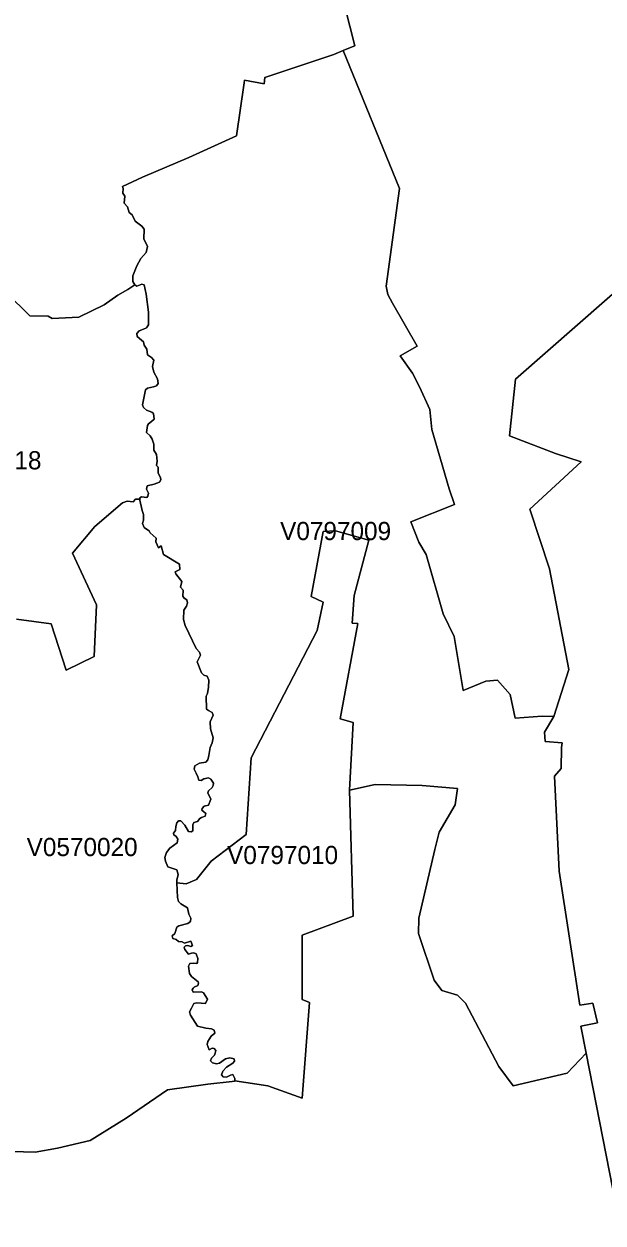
# Model space of a CAD drawing. Extents: x 369010 to 735936, y 6377141 to 6616555.
# Drawn here: x 604389 to 607570, y 6460304 to 6466893 of the extents above; entities that cross this region are included whole.
import ezdxf
from ezdxf.enums import TextEntityAlignment as Align

# ---------------------------------------------------------------- set-up
doc = ezdxf.new("R2010")
doc.units = 0
doc.header["$LTSCALE"] = 40
doc.layers.add('3', color=7, linetype='Continuous', lineweight=13)
doc.layers.add('4', color=7, linetype='Continuous')

msp = doc.modelspace()

# ---------------------------------------------------------------- linework, layer by layer
at = {"layer": '3'}
for points in [[(604966.94, 6465857.92), (604958.83, 6465888.2), (604939.96, 6465908.4), (604943.11, 6465946.13), (604933.18, 6465964.17), (604934.17, 6465989), (604930.53, 6466000.58), (605041.25, 6466051.89), (605295.79, 6466159.8), (605556.46, 6466278.46), (605598.34, 6466569.42), (605601.48, 6466583.82), (605708.06, 6466564.45), (605711.87, 6466599.04), (606091.04, 6466724.99), (606143.67, 6466748.33), (606155.92, 6466753.79), (606207.22, 6466772.66), (606125.13, 6467098.7)], [(606125.13, 6467098.7), (606207.22, 6466772.66), (606155.92, 6466753.79), (606143.67, 6466748.33), (606452.83, 6465988.83), (606379.51, 6465453.26), (606388.12, 6465405.76), (606412.95, 6465359.42), (606548.83, 6465121.92), (606455.98, 6465070.12), (606524, 6464973.96), (606562.73, 6464898.32), (606618.83, 6464775.35), (606629.59, 6464665.13), (606724.59, 6464339.09), (606754.71, 6464252.69), (606515.39, 6464157.69), (606558.42, 6464045.48), (606598.31, 6463977.46), (606692.15, 6463652.58), (606752.56, 6463527.29), (606802.21, 6463231.37), (606926.17, 6463282.18), (606990.89, 6463286.48), (607059.9, 6463208.69), (607088.04, 6463079.27), (607236.83, 6463090.03), (607299.39, 6463087.88), (607382.47, 6463345.9), (607276.71, 6463898.68), (607168.97, 6464226.87), (607450.33, 6464487.05), (607309.15, 6464533.55), (607056.76, 6464630.7), (607090.19, 6464940.53), (607755.35, 6465526.41)], [(606143.67, 6466748.33), (606091.04, 6466724.99), (605711.87, 6466599.04), (605708.06, 6466564.45), (605601.48, 6466583.82), (605598.34, 6466569.42), (605556.46, 6466278.46), (605295.79, 6466159.8), (605041.25, 6466051.89), (604930.53, 6466000.58), (604934.17, 6465989), (604933.18, 6465964.17), (604943.11, 6465946.13), (604939.96, 6465908.4), (604958.83, 6465888.2), (604966.94, 6465857.92), (604983.16, 6465844.51), (604999.87, 6465809.42), (605036.78, 6465782.28), (605050.19, 6465764.74), (605048.53, 6465712.11), (605067.4, 6465669.74), (605059.62, 6465638.13), (605030.82, 6465604.03), (605008.31, 6465563.98), (604987.29, 6465509.86), (604987.63, 6465477.92), (604998.55, 6465459.88), (605009.31, 6465452.76), (605036.28, 6465462.69), (605049.69, 6465460.38), (605059.62, 6465408.24), (605073.19, 6465309.27), (605073.52, 6465240.42), (605062.1, 6465224.04), (605045.72, 6465216.09), (605022.22, 6465207.15), (605010.13, 6465192.09), (605011.95, 6465176.21), (605034.13, 6465155.85), (605045.22, 6465146.91), (605050.02, 6465127.38), (605063.43, 6465106.53), (605068.72, 6465074.59), (605089.91, 6465060.02), (605102.82, 6465045.46), (605094.87, 6465010.37), (605101.99, 6464980.25), (605122.35, 6464943.01), (605126.32, 6464917.36), (605116.55, 6464905.28), (605101, 6464898.66), (605067.73, 6464891.04), (605057.14, 6464883.59), (605041.25, 6464800.68), (605046.05, 6464785.12), (605062.43, 6464770.89), (605091.73, 6464760.29), (605101, 6464753.18), (605104.97, 6464722.23), (605090.4, 6464708.49), (605074.02, 6464696.41), (605067.4, 6464687.14), (605061.61, 6464648.41), (605082.46, 6464630.21), (605094.38, 6464612.5), (605101.82, 6464584.53), (605101.82, 6464550.93), (605117.88, 6464527.76), (605121.02, 6464491.52), (605116.55, 6464466.19), (605126.65, 6464457.42), (605125.82, 6464425.48), (605139.06, 6464400.98), (605141.38, 6464387.74), (605132.94, 6464375.83), (605104.14, 6464363.75), (605065.58, 6464354.48), (605061.94, 6464337.27), (605072.69, 6464315.09), (605070.05, 6464297.71), (605063.43, 6464291.92), (605035.46, 6464295.39), (605025.69, 6464288.77), (605025.2, 6464281.99), (605024.86, 6464275.53), (605038.6, 6464220.09), (605045.72, 6464197.91), (605046.05, 6464166.8), (605039.93, 6464147.76), (605048.7, 6464125.59), (605068.72, 6464112.84), (605076.67, 6464107.05), (605082.46, 6464096.79), (605114.73, 6464067.99), (605113.41, 6464046.81), (605128.14, 6464014.86), (605142.21, 6464024.63), (605155.45, 6463977.29), (605242.83, 6463925.49)], [(606204.08, 6463753.2), (606192.83, 6463600.94), (606223.78, 6463598.12), (606126.62, 6463075.13), (606196.96, 6463055.44), (606177.27, 6462683.22), (606318.11, 6462714.33), (606577.13, 6462708.71), (606771.43, 6462691.66), (606757.36, 6462601.46), (606670.14, 6462452.18), (606646.14, 6462357.67), (606558.92, 6461979.83), (606556.11, 6461895.25), (606643.33, 6461638.72), (606685.53, 6461582.29), (606770.1, 6461556.96), (606815.12, 6461511.78), (606998.17, 6461165.05), (607077.11, 6461057.97), (607374.19, 6461128.47), (607476.97, 6461237.04), (607449.33, 6461386), (607539.53, 6461405.2), (607513.71, 6461511.62), (607442.88, 6461502.02), (607330.17, 6462237.19), (607304.35, 6462759.52), (607339.77, 6462801.39), (607343.08, 6462917.41), (607346.22, 6462943.23), (607252.88, 6462949.68), (607249.57, 6463001.32), (607299.39, 6463087.88), (607236.83, 6463090.03), (607088.04, 6463079.27), (607059.9, 6463208.69), (606990.89, 6463286.48), (606926.17, 6463282.18), (606802.21, 6463231.37), (606752.56, 6463527.29), (606692.15, 6463652.58), (606598.31, 6463977.46), (606558.42, 6464045.48), (606515.39, 6464157.69), (606754.71, 6464252.69), (606724.59, 6464339.09), (606629.59, 6464665.13), (606618.83, 6464775.35), (606562.73, 6464898.32), (606524, 6464973.96), (606455.98, 6465070.12), (606548.83, 6465121.92), (606412.95, 6465359.42), (606388.12, 6465405.76), (606379.51, 6465453.26), (606452.83, 6465988.83), (606143.67, 6466748.33)], [(605059.62, 6465408.24), (605049.69, 6465460.38), (605036.28, 6465462.69), (605009.31, 6465452.76), (604998.55, 6465459.88), (604960.48, 6465433.56), (604905.04, 6465402.95), (604828.91, 6465349.32), (604690.22, 6465282.29), (604543.91, 6465273.85), (604521.9, 6465287.26), (604422.26, 6465289.91), (604292.34, 6465416.19), (604194.7, 6465498.11), (604165.9, 6465521.61), (604017.11, 6465648.06), (603924.1, 6465735.61), (603783.75, 6465841.86), (603707.29, 6465903.43)], [(604292.34, 6465416.19), (604422.26, 6465289.91), (604521.9, 6465287.26), (604543.91, 6465273.85), (604690.22, 6465282.29), (604828.91, 6465349.32), (604905.04, 6465402.95), (604960.48, 6465433.56), (604998.55, 6465459.88), (604987.63, 6465477.92), (604987.29, 6465509.86), (605008.31, 6465563.98), (605030.82, 6465604.03), (605059.62, 6465638.13), (605067.4, 6465669.74), (605048.53, 6465712.11), (605050.19, 6465764.74), (605036.78, 6465782.28), (604999.87, 6465809.42), (604983.16, 6465844.51), (604966.94, 6465857.92)], [(607755.35, 6465526.41), (607090.19, 6464940.53), (607056.76, 6464630.7), (607309.15, 6464533.55), (607450.33, 6464487.05), (607168.97, 6464226.87), (607276.71, 6463898.68), (607382.47, 6463345.9), (607299.39, 6463087.88), (607249.57, 6463001.32), (607252.88, 6462949.68), (607346.22, 6462943.23), (607343.08, 6462917.41), (607339.77, 6462801.39), (607304.35, 6462759.52), (607330.17, 6462237.19), (607442.88, 6461502.02), (607513.71, 6461511.62), (607539.53, 6461405.2), (607449.33, 6461386), (607476.97, 6461237.04), (607660.35, 6460304.26)], [(604348.28, 6463622.78), (604538.45, 6463597.63), (604620.37, 6463342.42), (604775.45, 6463416.9), (604787.7, 6463700.41), (604655.62, 6463985.24), (604779.09, 6464131.54), (604930.03, 6464262.46), (604956.84, 6464270.07), (604988.62, 6464268.08), (605002.52, 6464281.33), (605025.2, 6464281.99), (605025.69, 6464288.77), (605035.46, 6464295.39), (605063.43, 6464291.92), (605070.05, 6464297.71), (605072.69, 6464315.09), (605061.94, 6464337.27), (605065.58, 6464354.48), (605104.14, 6464363.75), (605132.94, 6464375.83), (605141.38, 6464387.74), (605139.06, 6464400.98), (605125.82, 6464425.48), (605126.65, 6464457.42), (605116.55, 6464466.19), (605121.02, 6464491.52), (605117.88, 6464527.76), (605101.82, 6464550.93), (605101.82, 6464584.53), (605094.38, 6464612.5), (605082.46, 6464630.21), (605061.61, 6464648.41), (605067.4, 6464687.14), (605074.02, 6464696.41), (605090.4, 6464708.49), (605104.97, 6464722.23), (605101, 6464753.18), (605091.73, 6464760.29), (605062.43, 6464770.89), (605046.05, 6464785.12), (605041.25, 6464800.68), (605057.14, 6464883.59), (605067.73, 6464891.04), (605101, 6464898.66), (605116.55, 6464905.28), (605126.32, 6464917.36), (605122.35, 6464943.01), (605101.99, 6464980.25), (605094.87, 6465010.37), (605102.82, 6465045.46), (605089.91, 6465060.02), (605068.72, 6465074.59), (605063.43, 6465106.53), (605050.02, 6465127.38), (605045.22, 6465146.91), (605034.13, 6465155.85), (605011.95, 6465176.21), (605010.13, 6465192.09), (605022.22, 6465207.15), (605045.72, 6465216.09), (605062.1, 6465224.04), (605073.52, 6465240.42), (605073.19, 6465309.27), (605059.62, 6465408.24)], [(605025.2, 6464281.99), (605002.52, 6464281.33), (604988.62, 6464268.08), (604956.84, 6464270.07), (604930.03, 6464262.46), (604779.09, 6464131.54), (604655.62, 6463985.24), (604787.7, 6463700.41), (604775.45, 6463416.9), (604620.37, 6463342.42), (604538.45, 6463597.63), (604348.28, 6463622.78)], [(605403.87, 6463120.48), (605392.28, 6463128.42), (605390.13, 6463198.93), (605397.58, 6463213.16), (605403.04, 6463249.24), (605404.36, 6463287.8), (605395.43, 6463308.66), (605376.89, 6463315.28), (605363.98, 6463328.52), (605340.98, 6463387.93), (605359.18, 6463423.85), (605354.22, 6463440.73), (605336.01, 6463460.59), (605275.44, 6463588.53), (605265.67, 6463620.47), (605266.67, 6463671.77), (605282.06, 6463693.46), (605288.35, 6463712.65), (605283.05, 6463728.05), (605268.82, 6463737.81), (605261.2, 6463748.57), (605263.02, 6463782.66), (605249.78, 6463797.72), (605256.07, 6463828.84), (605222.81, 6463870.88), (605220.16, 6463882.96), (605244.98, 6463894.87), (605242.83, 6463925.49), (605155.45, 6463977.29), (605142.21, 6464024.63), (605128.14, 6464014.86), (605113.41, 6464046.81), (605114.73, 6464067.99), (605082.46, 6464096.79), (605076.67, 6464107.05), (605068.72, 6464112.84), (605048.7, 6464125.59), (605039.93, 6464147.76), (605046.05, 6464166.8), (605045.72, 6464197.91), (605038.6, 6464220.09), (605024.86, 6464275.53), (605025.2, 6464281.99)], [(605242.83, 6463925.49), (605244.98, 6463894.87), (605220.16, 6463882.96), (605222.81, 6463870.88), (605256.07, 6463828.84), (605249.78, 6463797.72), (605263.02, 6463782.66), (605261.2, 6463748.57), (605268.82, 6463737.81), (605283.05, 6463728.05), (605288.35, 6463712.65), (605282.06, 6463693.46), (605266.67, 6463671.77), (605265.67, 6463620.47), (605275.44, 6463588.53), (605336.01, 6463460.59), (605354.22, 6463440.73), (605359.18, 6463423.85), (605340.98, 6463387.93), (605363.98, 6463328.52), (605376.89, 6463315.28), (605395.43, 6463308.66), (605404.36, 6463287.8), (605403.04, 6463249.24), (605397.58, 6463213.16), (605390.13, 6463198.93), (605392.28, 6463128.42), (605403.87, 6463120.48), (605423.4, 6463110.38), (605428.2, 6463094.83), (605412.81, 6463057.59), (605413.14, 6463019.52), (605427.87, 6462970.2), (605423.73, 6462943.72), (605411.48, 6462916.41), (605405.69, 6462873.05), (605399.07, 6462850.38), (605387.98, 6462836.14), (605353.39, 6462831.68), (605327.57, 6462817.11), (605324.92, 6462798.57), (605335.18, 6462775.9), (605344.95, 6462756.87), (605349.75, 6462738.17), (605362.16, 6462735.19), (605376.89, 6462745.28), (605402.05, 6462751.08), (605414.96, 6462743.13), (605429.52, 6462721.78), (605429.19, 6462709.37), (605422.57, 6462696.96), (605402.05, 6462679.74), (605399.07, 6462668.65), (605414.96, 6462633.24), (605403.37, 6462600.8), (605379.87, 6462595), (605368.45, 6462582.59), (605366.3, 6462573.32), (605387.98, 6462553.79), (605385.33, 6462539.06), (605363.65, 6462533.27), (605356.04, 6462527.15), (605343.29, 6462510.27), (605322.77, 6462505.47), (605316.15, 6462491.73), (605316.65, 6462458.8), (605308.21, 6462454.49), (605293.97, 6462456.15), (605272.29, 6462491.23), (605250.12, 6462513.91), (605237.7, 6462514.74), (605228.93, 6462504.14), (605223.63, 6462483.79), (605222.31, 6462460.62), (605209.9, 6462446.55), (605212.05, 6462437.11), (605224.96, 6462428.01), (605234.72, 6462413.28), (605230.75, 6462394.25), (605190.04, 6462364.62), (605172.33, 6462340.13), (605162.89, 6462313.65), (605167.36, 6462292.79), (605179.28, 6462261.68), (605229.43, 6462245.63), (605236.05, 6462218.98), (605228.6, 6462187.53), (605229.26, 6462174.46), (605280.24, 6462168.83), (605336.51, 6462191.34), (605418.27, 6462292.79), (605609.76, 6462439.43), (605636.57, 6462860.97), (605999.85, 6463560.06), (606033.61, 6463715.14), (605966.09, 6463746.25), (606033.61, 6464104.24), (606101.3, 6464107.05), (606284.35, 6464056.24), (606204.08, 6463753.2)], [(605229.26, 6462174.46), (605233.4, 6462092.7), (605238.36, 6462071.85), (605250.78, 6462058.94), (605288.35, 6462035.44), (605294.64, 6462001.84), (605305.23, 6461980.16), (605304.4, 6461960.63), (605290.17, 6461949.7), (605240.52, 6461937.79), (605228.1, 6461929.84), (605217.84, 6461895.25), (605204.11, 6461882.01), (605206.75, 6461866.95), (605224.96, 6461862.48), (605238.2, 6461850.57), (605257.73, 6461850.07), (605271.47, 6461842.13), (605306.06, 6461852.22), (605315.32, 6461830.05), (605306.55, 6461823.92), (605290.17, 6461829.71), (605275.93, 6461827.4), (605269.31, 6461819.45), (605273.78, 6461807.04), (605293.64, 6461782.21), (605308.7, 6461787.51), (605322.94, 6461789.33), (605335.35, 6461782.71), (605344.12, 6461757.89), (605342.8, 6461735.71), (605338.83, 6461730.41), (605322.44, 6461733.06), (605301.26, 6461729.92), (605292.82, 6461715.35), (605298.11, 6461674.97), (605308.7, 6461659.41), (605345.78, 6461629.62), (605348.92, 6461621.68), (605344.12, 6461610.09), (605325.09, 6461600.82), (605319.3, 6461595.03), (605314, 6461585.76), (605318.8, 6461572.85), (605363.98, 6461575), (605375.07, 6461569.71), (605398.08, 6461533.79), (605385.66, 6461510.29), (605338.83, 6461513.44), (605323.27, 6461509.96), (605310.03, 6461485.14), (605298.94, 6461465.61), (605303.74, 6461446.57), (605342.3, 6461385.83), (605388.81, 6461374.74), (605420.25, 6461372.1), (605433.99, 6461363.16), (605437.96, 6461346.77), (605417.61, 6461331.71), (605399.4, 6461301.92), (605396.42, 6461285.21), (605406.02, 6461256.74), (605423.23, 6461264.68), (605434.32, 6461263.86), (605443.26, 6461253.1), (605439.29, 6461237.71), (605435.81, 6461225.79), (605420.09, 6461210.23), (605414.46, 6461195.17), (605425.05, 6461184.08), (605446.73, 6461178.29), (605462.79, 6461182.76), (605496.39, 6461207.09), (605520.71, 6461212.38), (605543.88, 6461205.76), (605546.53, 6461193.35), (605536.77, 6461183.09), (605502.67, 6461160.58), (605481.82, 6461137.91), (605474.21, 6461118.38), (605483.97, 6461107.79), (605501.68, 6461106.46), (605523.86, 6461117.55), (605535.78, 6461120.7), (605548.19, 6461098.85), (605546.86, 6461086.27), (605728.09, 6461057.97), (605916.77, 6460990.28), (605957.64, 6461516.08), (605916.77, 6461531.64), (605916.77, 6461886.81), (606196.96, 6461989.76), (606177.27, 6462683.22), (606196.96, 6463055.44), (606126.62, 6463075.13), (606223.78, 6463598.12), (606192.83, 6463600.94), (606204.08, 6463753.2), (606284.35, 6464056.24), (606101.3, 6464107.05)], [(606101.3, 6464107.05), (606033.61, 6464104.24), (605966.09, 6463746.25), (606033.61, 6463715.14), (605999.85, 6463560.06), (605636.57, 6462860.97), (605609.76, 6462439.43), (605418.27, 6462292.79), (605336.51, 6462191.34), (605280.24, 6462168.83), (605229.26, 6462174.46)], [(605344.12, 6461610.09), (605348.92, 6461621.68), (605345.78, 6461629.62), (605308.7, 6461659.41), (605298.11, 6461674.97), (605292.82, 6461715.35), (605301.26, 6461729.92), (605322.44, 6461733.06), (605338.83, 6461730.41), (605342.8, 6461735.71), (605344.12, 6461757.89), (605335.35, 6461782.71), (605322.94, 6461789.33), (605308.7, 6461787.51), (605293.64, 6461782.21), (605273.78, 6461807.04), (605269.31, 6461819.45), (605275.93, 6461827.4), (605290.17, 6461829.71), (605306.55, 6461823.92), (605315.32, 6461830.05), (605306.06, 6461852.22), (605271.47, 6461842.13), (605257.73, 6461850.07), (605238.2, 6461850.57), (605224.96, 6461862.48), (605206.75, 6461866.95), (605204.11, 6461882.01), (605217.84, 6461895.25), (605228.1, 6461929.84), (605240.52, 6461937.79), (605290.17, 6461949.7), (605304.4, 6461960.63), (605305.23, 6461980.16), (605294.64, 6462001.84), (605288.35, 6462035.44), (605250.78, 6462058.94), (605238.36, 6462071.85), (605233.4, 6462092.7), (605229.26, 6462174.46), (605228.6, 6462187.53), (605236.05, 6462218.98), (605229.43, 6462245.63), (605179.28, 6462261.68), (605167.36, 6462292.79), (605162.89, 6462313.65), (605172.33, 6462340.13), (605190.04, 6462364.62), (605230.75, 6462394.25), (605234.72, 6462413.28), (605224.96, 6462428.01), (605212.05, 6462437.11), (605209.9, 6462446.55), (605222.31, 6462460.62), (605223.63, 6462483.79), (605228.93, 6462504.14), (605237.7, 6462514.74), (605250.12, 6462513.91), (605272.29, 6462491.23), (605293.97, 6462456.15), (605308.21, 6462454.49), (605316.65, 6462458.8), (605316.15, 6462491.73), (605322.77, 6462505.47), (605343.29, 6462510.27), (605356.04, 6462527.15), (605363.65, 6462533.27), (605385.33, 6462539.06), (605387.98, 6462553.79), (605366.3, 6462573.32), (605368.45, 6462582.59), (605379.87, 6462595), (605403.37, 6462600.8), (605414.96, 6462633.24), (605399.07, 6462668.65), (605402.05, 6462679.74), (605422.57, 6462696.96), (605429.19, 6462709.37), (605429.52, 6462721.78), (605414.96, 6462743.13), (605402.05, 6462751.08), (605376.89, 6462745.28), (605362.16, 6462735.19), (605349.75, 6462738.17), (605344.95, 6462756.87), (605335.18, 6462775.9), (605324.92, 6462798.57), (605327.57, 6462817.11), (605353.39, 6462831.68), (605387.98, 6462836.14), (605399.07, 6462850.38), (605405.69, 6462873.05), (605411.48, 6462916.41), (605423.73, 6462943.72), (605427.87, 6462970.2), (605413.14, 6463019.52), (605412.81, 6463057.59), (605428.2, 6463094.83), (605423.4, 6463110.38), (605403.87, 6463120.48)], [(608513.69, 6460496.75), (608093.14, 6460589.59), (607778.19, 6460529.02), (607752.04, 6460460.5), (607795.57, 6460365.5), (607660.35, 6460304.26), (607476.97, 6461237.04), (607374.19, 6461128.47), (607077.11, 6461057.97), (606998.17, 6461165.05), (606815.12, 6461511.78), (606770.1, 6461556.96), (606685.53, 6461582.29), (606643.33, 6461638.72), (606556.11, 6461895.25), (606558.92, 6461979.83), (606646.14, 6462357.67), (606670.14, 6462452.18), (606757.36, 6462601.46), (606771.43, 6462691.66), (606577.13, 6462708.71), (606318.11, 6462714.33), (606177.27, 6462683.22)], [(606177.27, 6462683.22), (606196.96, 6461989.76), (605916.77, 6461886.81), (605916.77, 6461531.64), (605957.64, 6461516.08), (605916.77, 6460990.28), (605728.09, 6461057.97), (605546.86, 6461086.27), (605546.53, 6461082.96), (605532.8, 6461082.46), (605398.74, 6461067.07), (605177.29, 6461036.45), (604950.06, 6460880.05), (604753.44, 6460757.91), (604572.54, 6460715.05), (604450.23, 6460694.19), (604255.11, 6460699.82)], [(604255.11, 6460699.82), (604450.23, 6460694.19), (604572.54, 6460715.05), (604753.44, 6460757.91), (604950.06, 6460880.05), (605177.29, 6461036.45), (605398.74, 6461067.07), (605532.8, 6461082.46), (605546.53, 6461082.96), (605546.86, 6461086.27), (605548.19, 6461098.85), (605535.78, 6461120.7), (605523.86, 6461117.55), (605501.68, 6461106.46), (605483.97, 6461107.79), (605474.21, 6461118.38), (605481.82, 6461137.91), (605502.67, 6461160.58), (605536.77, 6461183.09), (605546.53, 6461193.35), (605543.88, 6461205.76), (605520.71, 6461212.38), (605496.39, 6461207.09), (605462.79, 6461182.76), (605446.73, 6461178.29), (605425.05, 6461184.08), (605414.46, 6461195.17), (605420.09, 6461210.23), (605435.81, 6461225.79), (605439.29, 6461237.71), (605443.26, 6461253.1), (605434.32, 6461263.86), (605423.23, 6461264.68), (605406.02, 6461256.74), (605396.42, 6461285.21), (605399.4, 6461301.92), (605417.61, 6461331.71), (605437.96, 6461346.77), (605433.99, 6461363.16), (605420.25, 6461372.1), (605388.81, 6461374.74), (605342.3, 6461385.83), (605303.74, 6461446.57), (605298.94, 6461465.61), (605310.03, 6461485.14), (605323.27, 6461509.96), (605338.83, 6461513.44), (605385.66, 6461510.29), (605398.08, 6461533.79), (605375.07, 6461569.71), (605363.98, 6461575), (605318.8, 6461572.85), (605314, 6461585.76), (605319.3, 6461595.03), (605325.09, 6461600.82), (605344.12, 6461610.09)]]:
    msp.add_lwpolyline(points, dxfattribs=at)

# ---------------------------------------------------------------- texts
at = {"layer": '4'}
for s, p in [('V0570018', (604180.44, 6464445.62)), ('V0797009', (606101.3, 6464057.05)), ('V0570020', (604708.7, 6462320.53)), ('V0797010', (605810.07, 6462276.71))]:
    msp.add_text(s, height=100, dxfattribs=at).set_placement(p, align=Align.CENTER)

doc.saveas('drawing.dxf')
